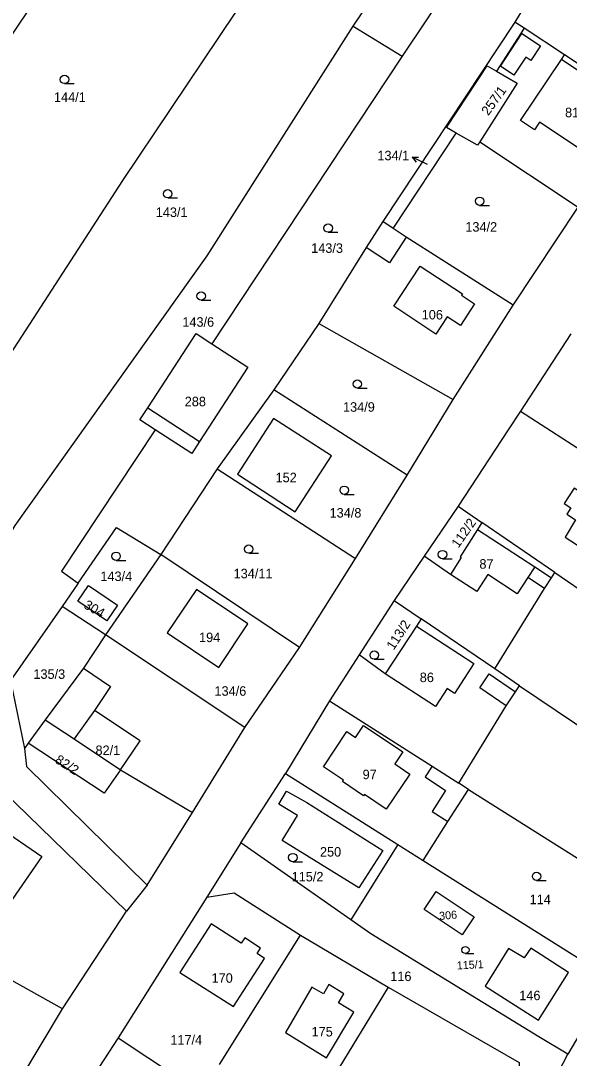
# Model space of a CAD drawing. Extents: x -7483133 to -743169, y -11317770 to -1127091.
# Drawn here: x -746337 to -746238.8, y -1131825.9 to -1131640.4 of the extents above; entities that cross this region are included whole.
import ezdxf

# ---------------------------------------------------------------- set-up
doc = ezdxf.new("R2010")
doc.units = 0
for name, color, linetype in [('Hranice parcel', 7, 'Continuous'), ('Parcelní čísla', 7, 'Continuous'), ('Pop  PČ popisy', 7, 'Continuous'), ('Vnitřní kresba', 7, 'Continuous'), ('Značky kultur', 7, 'Continuous')]:
    doc.layers.add(name, color=color, linetype=linetype)

msp = doc.modelspace()

# ---------------------------------------------------------------- linework, layer by layer
at = {"layer": 'Hranice parcel'}
for p, q in [((-746226.17, -1131603.55), (-746248.59, -1131640.59)), ((-746277.47, -1131641.33), (-746267.12, -1131625.65)), ((-746329.82, -1131629.89), (-746350.48, -1131660.43)), ((-746277.47, -1131641.33), (-746268.75, -1131646.7)), ((-746248.59, -1131640.59), (-746272.19, -1131676.27)), ((-746246.92, -1131641.69), (-746251.87, -1131649.36)), ((-746246.92, -1131641.69), (-746248.59, -1131640.59)), ((-746239.66, -1131646.47), (-746246.92, -1131641.69)), ((-746268.75, -1131646.7), (-746302.76, -1131698.11)), ((-746231.78, -1131651.66), (-746239.66, -1131646.47)), ((-746260.8, -1131659.43), (-746253.51, -1131648.41)), ((-746253.51, -1131648.41), (-746251.87, -1131649.36)), ((-746259.04, -1131660.44), (-746260.8, -1131659.43)), ((-746270.36, -1131677.49), (-746259.04, -1131660.44)), ((-746254.86, -1131661.98), (-746237.23, -1131673.69)), ((-746248.85, -1131691.18), (-746237.23, -1131673.69)), ((-746270.36, -1131677.49), (-746272.19, -1131676.27)), ((-746268.02, -1131679.05), (-746270.36, -1131677.49)), ((-746248.85, -1131691.18), (-746268.02, -1131679.05)), ((-746259.58, -1131708.06), (-746248.85, -1131691.18)), ((-746283.65, -1131694.51), (-746291.7, -1131706.32)), ((-746283.65, -1131694.51), (-746259.58, -1131708.06)), ((-746305.6, -1131696.26), (-746302.76, -1131698.11)), ((-746238.54, -1131696.32), (-746247.57, -1131710.13)), ((-746302.76, -1131698.11), (-746296.31, -1131702.3)), ((-746291.7, -1131706.32), (-746301.83, -1131720.48)), ((-746267.83, -1131721.62), (-746291.7, -1131706.32)), ((-746267.83, -1131721.62), (-746259.58, -1131708.06)), ((-746247.57, -1131710.13), (-746220.28, -1131727.78)), ((-746312.93, -1131713.49), (-746315.66, -1131711.72)), ((-746306.37, -1131717.75), (-746312.93, -1131713.49)), ((-746301.83, -1131720.48), (-746311.89, -1131735.77)), ((-746301.83, -1131720.48), (-746277.08, -1131736.51)), ((-746277.08, -1131736.51), (-746267.83, -1131721.62)), ((-746258.71, -1131727.17), (-746264.78, -1131736.1)), ((-746258.71, -1131727.17), (-746254.46, -1131730.08)), ((-746254.46, -1131730.08), (-746255.26, -1131731.34)), ((-746241.4, -1131739.01), (-746254.46, -1131730.08)), ((-746311.89, -1131735.77), (-746321.79, -1131750.13)), ((-746287.07, -1131752.41), (-746311.89, -1131735.77)), ((-746264.78, -1131736.1), (-746270.15, -1131743.99)), ((-746260.09, -1131739.35), (-746264.78, -1131736.1)), ((-746287.07, -1131752.41), (-746277.08, -1131736.51)), ((-746243.25, -1131741.86), (-746242, -1131739.93)), ((-746242, -1131739.93), (-746241.4, -1131739.01)), ((-746326.66, -1131740.92), (-746329.53, -1131745.1)), ((-746252.15, -1131756.25), (-746243.25, -1131741.86)), ((-746329.53, -1131745.1), (-746338.81, -1131758.34)), ((-746321.79, -1131750.13), (-746329.53, -1131745.1)), ((-746270.15, -1131743.99), (-746276.43, -1131753.74)), ((-746270.15, -1131743.99), (-746265.3, -1131747.29)), ((-746265.3, -1131747.29), (-746266.18, -1131748.62)), ((-746252.15, -1131756.25), (-746265.3, -1131747.29)), ((-746266.18, -1131748.62), (-746271.78, -1131757.1)), ((-746296.84, -1131766.7), (-746321.79, -1131750.13)), ((-746296.84, -1131766.7), (-746287.07, -1131752.41)), ((-746276.43, -1131753.74), (-746281.7, -1131761.93)), ((-746271.78, -1131757.1), (-746276.43, -1131753.74)), ((-746247.71, -1131759.28), (-746252.15, -1131756.25)), ((-746338.81, -1131758.34), (-746336.31, -1131770.46)), ((-746248.44, -1131760.35), (-746247.71, -1131759.28)), ((-746247.71, -1131759.28), (-746233.81, -1131768.65)), ((-746281.7, -1131761.93), (-746289.58, -1131774.93)), ((-746281.7, -1131761.93), (-746263.38, -1131773.61)), ((-746306.23, -1131781.93), (-746296.84, -1131766.7)), ((-746297.6, -1131787.32), (-746289.58, -1131774.93)), ((-746289.58, -1131774.93), (-746269.53, -1131787.61)), ((-746263.38, -1131773.61), (-746258.62, -1131776.67)), ((-746256.85, -1131777.8), (-746258.62, -1131776.67)), ((-746318.01, -1131799.56), (-746340.04, -1131778.16)), ((-746260.53, -1131783.53), (-746256.85, -1131777.8)), ((-746256.85, -1131777.8), (-746223.05, -1131799.15)), ((-746314.31, -1131794.88), (-746306.23, -1131781.93)), ((-746264.99, -1131790.48), (-746260.53, -1131783.53)), ((-746297.6, -1131787.32), (-746303.67, -1131797.07)), ((-746277.93, -1131801.12), (-746297.6, -1131787.32)), ((-746269.53, -1131787.61), (-746277.93, -1131801.12)), ((-746269.53, -1131787.61), (-746264.99, -1131790.48)), ((-746264.99, -1131790.48), (-746231.2, -1131811.77)), ((-746314.31, -1131794.88), (-746318.01, -1131799.56)), ((-746303.67, -1131797.07), (-746319.5, -1131822.22)), ((-746329.51, -1131817), (-746318.01, -1131799.56)), ((-746329.51, -1131817), (-746357.15, -1131801.57)), ((-746301.39, -1131826.98), (-746286.89, -1131803.83)), ((-746286.89, -1131803.83), (-746271.26, -1131813.15)), ((-746231.2, -1131811.77), (-746239.12, -1131825.11)), ((-746271.26, -1131813.15), (-746289.03, -1131842.41)), ((-746338.17, -1131831.49), (-746329.51, -1131817)), ((-746319.5, -1131822.22), (-746332.13, -1131841.46)), ((-746319.5, -1131822.22), (-746308.91, -1131829.22)), ((-746243.86, -1131834.4), (-746239.12, -1131825.11))]:
    msp.add_line(p, q, dxfattribs=at)
for points in [[(-746251.98, -1131620.08), (-746256.41, -1131628.18), (-746268.75, -1131646.7)], [(-746292.81, -1131630.24), (-746318.73, -1131668.93), (-746345.52, -1131710.16)], [(-746342.61, -1131738.39), (-746337.96, -1131730.57), (-746303.62, -1131682.4), (-746277.47, -1131641.33)], [(-746232.33, -1131666.33), (-746236.91, -1131663.29), (-746233.75, -1131658.54), (-746233.36, -1131658.8), (-746230.15, -1131654.01), (-746240.2, -1131647.27), (-746239.66, -1131646.47)], [(-746251.87, -1131649.36), (-746248.14, -1131651.53), (-746254.86, -1131661.98)], [(-746254.86, -1131661.98), (-746255.27, -1131662.62), (-746259.04, -1131660.44)], [(-746272.19, -1131676.27), (-746275.18, -1131680.92), (-746283.65, -1131694.51)], [(-746315.66, -1131711.72), (-746314.24, -1131709.54), (-746305.6, -1131696.26)], [(-746296.31, -1131702.3), (-746304.95, -1131715.57), (-746306.37, -1131717.75)], [(-746247.57, -1131710.13), (-746249.77, -1131713.5), (-746258.71, -1131727.17)], [(-746298.18, -1131721.44), (-746287.86, -1131728.15), (-746281.34, -1131718.15), (-746291.72, -1131711.44), (-746298.18, -1131721.44)], [(-746312.93, -1131713.49), (-746329.64, -1131738.75), (-746326.66, -1131740.92)], [(-746230.93, -1131738.3), (-746225.29, -1131729.6), (-746235.61, -1131722.9), (-746236.77, -1131724.69), (-746237.95, -1131723.93), (-746239.73, -1131726.67), (-746238.56, -1131727.43), (-746239.28, -1131728.55), (-746237.75, -1131729.59), (-746239.58, -1131732.69), (-746230.93, -1131738.3)], [(-746326.66, -1131740.92), (-746319.8, -1131730.94), (-746311.89, -1131735.77)], [(-746255.26, -1131731.34), (-746258.34, -1131736.22), (-746258.18, -1131736.32), (-746260.09, -1131739.35)], [(-746241.4, -1131739.01), (-746234.47, -1131743.75), (-746202.88, -1131764.19)], [(-746326.74, -1131744.1), (-746324.84, -1131741.34), (-746319.67, -1131744.87), (-746321.55, -1131747.63), (-746326.74, -1131744.1)], [(-746310.74, -1131749.77), (-746301.51, -1131755.97), (-746296.31, -1131748.21), (-746305.53, -1131742.02), (-746310.74, -1131749.77)], [(-746321.79, -1131750.13), (-746325.74, -1131756.1), (-746332.56, -1131765.37)], [(-746258.62, -1131776.67), (-746250.13, -1131762.83), (-746248.44, -1131760.35)], [(-746332.56, -1131765.37), (-746335.63, -1131769.54), (-746336.31, -1131770.46)], [(-746332.56, -1131765.37), (-746327.38, -1131768.77), (-746319.13, -1131774.28), (-746306.23, -1131781.93)], [(-746336.31, -1131770.46), (-746335.91, -1131773.68), (-746314.31, -1131794.88)], [(-746276.46, -1131795.38), (-746290.19, -1131786.93), (-746287.43, -1131782.46), (-746290.77, -1131780.41), (-746289.39, -1131778.09), (-746285.79, -1131780.1), (-746272.16, -1131788.68), (-746276.46, -1131795.38)], [(-746303.67, -1131797.07), (-746298.76, -1131796.3), (-746286.89, -1131803.83)], [(-746264.81, -1131799.25), (-746262.65, -1131796.05), (-746255.85, -1131800.56), (-746257.99, -1131803.78), (-746264.81, -1131799.25)], [(-746239.12, -1131825.11), (-746244.27, -1131822.03), (-746274.35, -1131803.63), (-746277.93, -1131801.12)], [(-746297.53, -1131805.29), (-746302.88, -1131801.82), (-746308.48, -1131810.54), (-746298.9, -1131816.6), (-746293.33, -1131808.01), (-746294.67, -1131807.14), (-746294.04, -1131806.16), (-746296.89, -1131804.31), (-746297.53, -1131805.29)], [(-746245.72, -1131806.17), (-746246.91, -1131807.93), (-746249.68, -1131806.24), (-746253.9, -1131812.96), (-746244.34, -1131819.07), (-746238.97, -1131810.51), (-746245.72, -1131806.17)], [(-746284.86, -1131813.16), (-746289.57, -1131821.27), (-746282.24, -1131825.77), (-746277.35, -1131817.6), (-746280.12, -1131815.94), (-746279.15, -1131814.31), (-746281.85, -1131812.69), (-746282.82, -1131814.32), (-746284.86, -1131813.16)], [(-746271.26, -1131813.15), (-746247.77, -1131826.64), (-746247.79, -1131828.59)]]:
    msp.add_lwpolyline(points, dxfattribs=at)
at = {"layer": 'Pop  PČ popisy'}
for p, q in [((-746266.93, -1131664.76), (-746265.81, -1131664.73)), ((-746264.21, -1131666.03), (-746266.93, -1131664.76)), ((-746266.93, -1131664.76), (-746266.23, -1131665.64))]:
    msp.add_line(p, q, dxfattribs=at)
at = {"layer": 'Vnitřní kresba'}
for p, q in [((-746251.15, -1131648.49), (-746247.31, -1131642.64)), ((-746247.31, -1131642.64), (-746243.97, -1131644.83)), ((-746243.97, -1131644.83), (-746245.7, -1131647.47)), ((-746246.61, -1131646.86), (-746248.73, -1131650.08)), ((-746247.54, -1131658.2), (-746240.2, -1131647.27)), ((-746245.7, -1131647.47), (-746246.61, -1131646.86)), ((-746248.73, -1131650.08), (-746251.15, -1131648.49)), ((-746245.06, -1131659.85), (-746247.54, -1131658.2)), ((-746244.15, -1131658.48), (-746245.06, -1131659.85)), ((-746236.91, -1131663.29), (-746244.15, -1131658.48)), ((-746268.02, -1131679.05), (-746271.01, -1131683.64)), ((-746271.01, -1131683.64), (-746275.18, -1131680.92)), ((-746270.22, -1131691.39), (-746265.49, -1131684.21)), ((-746265.49, -1131684.21), (-746257.93, -1131689.19)), ((-746257.93, -1131689.19), (-746258.1, -1131689.44)), ((-746258.1, -1131689.44), (-746255.76, -1131690.98)), ((-746262.72, -1131696.4), (-746270.22, -1131691.39)), ((-746255.76, -1131690.98), (-746258.29, -1131694.82)), ((-746260.66, -1131693.3), (-746262.72, -1131696.4)), ((-746258.29, -1131694.82), (-746260.66, -1131693.3)), ((-746314.24, -1131709.54), (-746311.5, -1131711.32)), ((-746311.5, -1131711.32), (-746304.95, -1131715.57)), ((-746255.26, -1131731.34), (-746245.02, -1131737.97)), ((-746245.02, -1131737.97), (-746246.27, -1131739.9)), ((-746245.02, -1131737.97), (-746242, -1131739.93)), ((-746255.39, -1131742.39), (-746260.09, -1131739.35)), ((-746253.43, -1131739.37), (-746255.39, -1131742.39)), ((-746248.15, -1131742.8), (-746253.43, -1131739.37)), ((-746246.27, -1131739.9), (-746248.15, -1131742.8)), ((-746243.25, -1131741.86), (-746246.27, -1131739.9)), ((-746266.18, -1131748.62), (-746255.89, -1131755.27)), ((-746325.74, -1131756.1), (-746320.9, -1131759.36)), ((-746255.89, -1131755.27), (-746259.35, -1131760.63)), ((-746262.74, -1131762.94), (-746271.78, -1131757.1)), ((-746254.84, -1131759.62), (-746253.15, -1131757.14)), ((-746253.15, -1131757.14), (-746248.44, -1131760.35)), ((-746320.9, -1131759.36), (-746323.76, -1131763.68)), ((-746260.69, -1131759.76), (-746262.74, -1131762.94)), ((-746259.35, -1131760.63), (-746260.69, -1131759.76)), ((-746250.13, -1131762.83), (-746254.84, -1131759.62)), ((-746323.76, -1131763.68), (-746327.38, -1131768.77)), ((-746315.57, -1131769.12), (-746323.76, -1131763.68)), ((-746282.81, -1131773.77), (-746278.63, -1131767.46)), ((-746278.63, -1131767.46), (-746277.06, -1131768.5)), ((-746277.06, -1131768.5), (-746275.64, -1131766.35)), ((-746275.64, -1131766.35), (-746268.61, -1131771.08)), ((-746322.04, -1131778.47), (-746335.63, -1131769.54)), ((-746319.13, -1131774.28), (-746315.57, -1131769.12)), ((-746268.61, -1131771.08), (-746270.05, -1131773.23)), ((-746270.05, -1131773.23), (-746267.36, -1131775.04)), ((-746319.13, -1131774.28), (-746322.04, -1131778.47)), ((-746279.22, -1131776.15), (-746282.81, -1131773.77)), ((-746267.36, -1131775.04), (-746271.57, -1131781.29)), ((-746263.38, -1131773.61), (-746264.62, -1131775.55)), ((-746279.39, -1131776.39), (-746279.22, -1131776.15)), ((-746275.62, -1131778.92), (-746279.39, -1131776.39)), ((-746264.62, -1131775.55), (-746260.97, -1131778.01)), ((-746275.46, -1131778.68), (-746275.62, -1131778.92)), ((-746271.57, -1131781.29), (-746275.46, -1131778.68)), ((-746260.97, -1131778.01), (-746263.35, -1131781.72)), ((-746263.35, -1131781.72), (-746260.53, -1131783.53))]:
    msp.add_line(p, q, dxfattribs=at)
msp.add_lwpolyline([(-746333.21, -1131789.79), (-746340.23, -1131799.97), (-746348.05, -1131794.58), (-746341.05, -1131784.42), (-746333.21, -1131789.79)], dxfattribs=at)
at = {"layer": 'Značky kultur'}
for p, q in [((-746329.13, -1131651.59), (-746327.38, -1131651.59)), ((-746310.67, -1131672.04), (-746308.92, -1131672.04)), ((-746254.87, -1131673.38), (-746253.12, -1131673.38)), ((-746281.96, -1131678.17), (-746280.21, -1131678.17)), ((-746304.68, -1131690.32), (-746302.93, -1131690.32)), ((-746276.74, -1131706.05), (-746274.99, -1131706.05)), ((-746279.08, -1131725.04), (-746277.33, -1131725.04)), ((-746296.18, -1131735.57), (-746294.43, -1131735.57)), ((-746319.9, -1131736.84), (-746318.15, -1131736.84)), ((-746261.51, -1131736.55), (-746259.76, -1131736.55)), ((-746273.72, -1131754.52), (-746271.97, -1131754.52)), ((-746288.28, -1131790.73), (-746286.53, -1131790.73)), ((-746244.69, -1131794.08), (-746242.94, -1131794.08)), ((-746257.4, -1131807.13), (-746255.93, -1131807.13))]:
    msp.add_line(p, q, dxfattribs=at)
for centre, radius in [((-746329.13, -1131650.84), 0.75), ((-746310.67, -1131671.29), 0.75), ((-746254.87, -1131672.63), 0.75), ((-746281.96, -1131677.42), 0.75), ((-746304.68, -1131689.57), 0.75), ((-746276.74, -1131705.3), 0.75), ((-746279.08, -1131724.29), 0.75), ((-746296.18, -1131734.82), 0.75), ((-746319.9, -1131736.09), 0.75), ((-746261.51, -1131735.8), 0.75), ((-746273.72, -1131753.77), 0.75), ((-746288.28, -1131789.98), 0.75), ((-746244.69, -1131793.33), 0.75), ((-746257.4, -1131806.5), 0.63)]:
    msp.add_circle(centre, radius, dxfattribs=at)

# ---------------------------------------------------------------- texts
at = {"layer": 'Parcelní čísla'}
for s, height, rotation, p in [('257/1', 1.7, 54, (-746253.32, -1131657.41)), ('112/2', 1.7, 55, (-746258.67, -1131734.74)), ('304', 1.7, 330, (-746325.83, -1131745.27)), ('113/2', 1.7, 57, (-746270.25, -1131752.99)), ('82/2', 1.7, 327, (-746330.98, -1131772.88)), ('306', 1.436, 5, (-746262.05, -1131801.14)), ('115/1', 1.436, 3, (-746258.92, -1131809.99))]:
    msp.add_text(s, height=height, rotation=rotation, dxfattribs=at).set_placement(p)
for s, p in [('144/1', (-746331.01, -1131654.86)), ('81', (-746239.59, -1131657.6)), ('134/1', (-746273.16, -1131665.3)), ('143/1', (-746312.8, -1131675.44)), ('134/2', (-746257.43, -1131678.06)), ('143/3', (-746285, -1131681.85)), ('143/6', (-746308.05, -1131695.06)), ('106', (-746265.23, -1131693.76)), ('288', (-746307.62, -1131709.28)), ('134/9', (-746279.31, -1131710.26)), ('152', (-746291.37, -1131722.87)), ('134/8', (-746281.71, -1131729.18)), ('87', (-746254.91, -1131738.32)), ('143/4', (-746322.71, -1131740.53)), ('134/11', (-746298.88, -1131740.04)), ('194', (-746305.06, -1131751.45)), ('135/3', (-746334.69, -1131758.02)), ('86', (-746265.58, -1131758.6)), ('134/6', (-746302.3, -1131761.04)), ('82/1', (-746323.58, -1131771.64)), ('97', (-746275.8, -1131775.96)), ('250', (-746283.43, -1131789.8)), ('115/2', (-746288.5, -1131794.24)), ('114', (-746245.93, -1131798.31)), ('116', (-746270.85, -1131812.05)), ('170', (-746302.82, -1131812.36)), ('146', (-746247.78, -1131815.47)), ('117/4', (-746310.2, -1131823.42)), ('175', (-746284.93, -1131821.96))]:
    msp.add_text(s, height=1.7, dxfattribs=at).set_placement(p)

doc.saveas('drawing.dxf')
